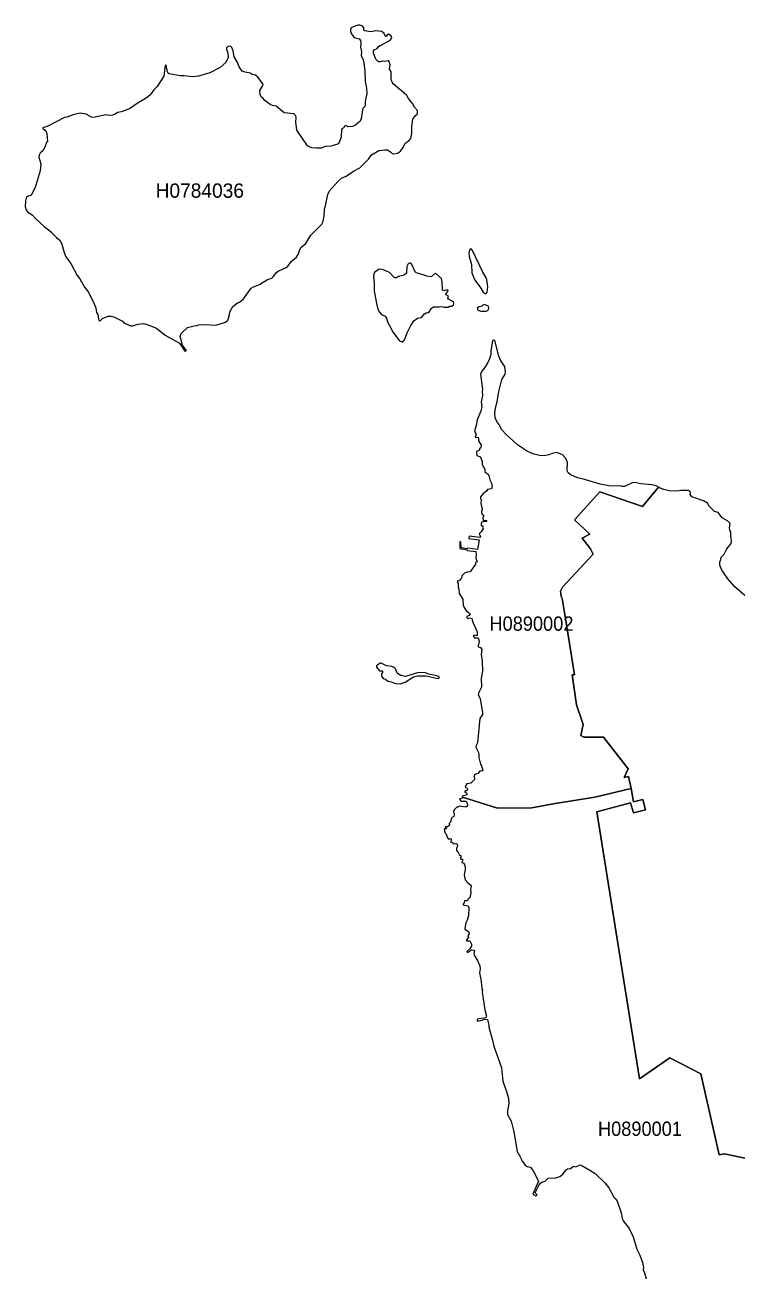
# Model space of a CAD drawing. Extents: x 369010 to 739155, y 6377141 to 6616555.
# Drawn here: x 541751 to 546723, y 6597499 to 6606250 of the extents above; entities that cross this region are included whole.
import ezdxf
from ezdxf.enums import TextEntityAlignment as Align

# ---------------------------------------------------------------- set-up
doc = ezdxf.new("R2010")
doc.units = 0
doc.header["$LTSCALE"] = 40
doc.layers.add('1', color=7, linetype='Continuous', lineweight=13)
doc.layers.add('2', color=7, linetype='Continuous')

msp = doc.modelspace()

# ---------------------------------------------------------------- linework, layer by layer
at = {"layer": '1'}
for points in [[(544460.17, 6605591.78), (544474.73, 6605614.79), (544491.61, 6605629.35), (544492.6, 6605652.19), (544471.25, 6605676.85), (544456.03, 6605702.17), (544428.39, 6605736.76), (544417.96, 6605757.95), (544380.72, 6605791.05), (544368.48, 6605798.5), (544322.96, 6605839.05), (544314.19, 6605850.3), (544309.06, 6605870.16), (544309.06, 6605921.8), (544296.65, 6605941.16), (544300.62, 6605971.45), (544294.17, 6605994.12), (544286.39, 6605999.92), (544264.87, 6605994.95), (544248.82, 6605998.26), (544231.61, 6605992.8), (544219.19, 6605993.13), (544201.32, 6606011.67), (544184.77, 6606053.21), (544183.77, 6606068.43), (544189.57, 6606076.21), (544210.42, 6606084.98), (544219.19, 6606098.89), (544227.96, 6606106.33), (544233.76, 6606106.33), (544301.61, 6606144.57), (544312.87, 6606158.96), (544308.4, 6606173.36), (544290.19, 6606186.77), (544281.09, 6606181.64), (544273.31, 6606170.22), (544267.85, 6606169.23), (544258.75, 6606190.08), (544242.2, 6606205.64), (544200.99, 6606209.28), (544165.9, 6606202.99), (544123.7, 6606210.11), (544117.9, 6606213.75), (544115.92, 6606230.96), (544106.65, 6606242.54), (544089.77, 6606249.16), (544074.54, 6606249.5), (544055.01, 6606242.87), (544029.69, 6606229.3), (544023.9, 6606217.88), (544023.57, 6606203.65), (544033.83, 6606184.29), (544050.38, 6606163.76), (544083.64, 6606153.17), (544092.75, 6606141.26), (544096.06, 6606123.88), (544093.57, 6606094.09), (544100.36, 6606062.81), (544099.37, 6606036.99), (544112.11, 6606006.37), (544117.24, 6605985.02), (544123.53, 6605927.92), (544126.01, 6605855.26), (544136.44, 6605808.59), (544138.26, 6605770.69), (544126.68, 6605716.41), (544127.34, 6605695.55), (544124.03, 6605680.66), (544110.13, 6605666.76), (544106.65, 6605658.31), (544099.37, 6605594.43), (544092.42, 6605578.05), (544058.32, 6605549.58), (544036.81, 6605541.14), (544008.34, 6605539.81), (543990.8, 6605547.26), (543981.36, 6605543.79), (543977.72, 6605531.37), (543961.5, 6605522.93), (543959.19, 6605466.99), (543941.15, 6605419.82), (543888.85, 6605403.6)], [(543888.85, 6605403.6), (543849.95, 6605401.62), (543818.84, 6605390.69), (543785.57, 6605388.87), (543754.62, 6605392.18), (543736.42, 6605397.98), (543724.34, 6605406.58), (543649.69, 6605516.48), (543643.24, 6605573.58), (543645.56, 6605602.21), (543641.58, 6605616.44), (543627.35, 6605628.52), (543560.16, 6605636.3), (543505.37, 6605682.64), (543479.72, 6605686.95), (543463.17, 6605694.56), (543424.94, 6605721.54), (543415.5, 6605734.78), (543399.29, 6605748.85), (543394.15, 6605765.06), (543391.51, 6605791.88), (543411.7, 6605826.63), (543413.52, 6605837.06), (543376.61, 6605886.38), (543359.73, 6605898.63), (543337.88, 6605903.59), (543323.48, 6605913.19), (543288.23, 6605919.65), (543268.21, 6605928.25), (543245.86, 6605957.71), (543234.61, 6605987.01), (543210.45, 6606026.56), (543203.66, 6606069.43), (543194.89, 6606092.76), (543184.79, 6606101.2), (543172.55, 6606100.54), (543158.64, 6606092.1), (543157.32, 6606081.01), (543166.92, 6606052.55), (543168.57, 6606023.25), (543153.35, 6605988.83), (543114.12, 6605953.24), (543040.8, 6605916.17), (542962.35, 6605892.17), (542919.49, 6605888.7), (542862.39, 6605895.15), (542833.76, 6605894.16), (542757.96, 6605908.39), (542750.34, 6605913.36), (542745.54, 6605922.46), (542736.77, 6605968.47), (542732.97, 6605970.46), (542728.99, 6605967.48), (542719.23, 6605892.83), (542673.55, 6605819.85), (542651.87, 6605798.83), (542621.25, 6605760.43), (542597.25, 6605739.74), (542541.15, 6605706.97), (542479.58, 6605664.11), (542422.98, 6605643.75), (542399.64, 6605639.12), (542376.31, 6605625.55), (542360.75, 6605620.25), (542338.74, 6605618.92), (542314.08, 6605622.23), (542228.34, 6605603.2), (542214.11, 6605606.68), (542178.36, 6605628.19), (542135.66, 6605634.32), (542085.68, 6605623.56), (542044.97, 6605607.17), (542025.27, 6605602.87), (541910.41, 6605542.79), (541875.99, 6605531.37), (541875.32, 6605526.9), (541894.85, 6605511.02), (541903.63, 6605492.48), (541906.94, 6605435.71), (541902.96, 6605435.05), (541886.08, 6605391.85), (541874.17, 6605370.5), (541856.62, 6605354.61), (541848.51, 6605341.71), (541846.86, 6605326.98), (541861.42, 6605280.3), (541855.63, 6605231.65), (541820.54, 6605115.46), (541794.56, 6605062), (541769.07, 6605052.9), (541761.46, 6605046.45), (541753.35, 6605018.81), (541750.87, 6604981.9), (541758.98, 6604958.4), (541770.23, 6604942.84), (541801.51, 6604924.8), (541826.67, 6604896.5), (541883.43, 6604843.04), (541936.06, 6604802.82), (541935.4, 6604800.51)], [(541935.4, 6604800.51), (541971.48, 6604765.75), (541996.8, 6604745.89), (542008.06, 6604719.08), (542022.95, 6604661.32), (542036.69, 6604631.53), (542071.12, 6604584.36), (542114.48, 6604499.79), (542132.35, 6604476.62), (542167.11, 6604418.03), (542193.42, 6604383.6), (542233.81, 6604302.51), (542244.4, 6604273.38), (542249.86, 6604241.44), (542258.63, 6604227.53), (542263.1, 6604195.42), (542267.24, 6604185.66), (542276.34, 6604184.67), (542291.4, 6604199.07), (542332.45, 6604216.28), (542353.13, 6604216.28), (542371.84, 6604210.65), (542430.59, 6604181.19), (542442.51, 6604167.45), (542463.36, 6604161.33), (542486.7, 6604149.25), (542500.27, 6604148.92), (542541.81, 6604161), (542578.22, 6604165.47), (542604.87, 6604159.18), (542669.58, 6604132.7), (542729.99, 6604083.71), (542829.29, 6604028.27), (542866.86, 6603971.83), (542876.62, 6603973.82), (542877.29, 6603980.6), (542866.2, 6603989.37), (542851.63, 6604013.04), (542834.92, 6604074.44), (542842.03, 6604096.12), (542886.06, 6604136.51), (542931.74, 6604148.92), (542953.25, 6604150.9), (542962.85, 6604155.54), (543009.69, 6604158.02), (543080.03, 6604153.55), (543123.89, 6604163.98), (543151.36, 6604174.24), (543167.58, 6604188.64), (543177.34, 6604216.77), (543181.65, 6604245.41), (543201.67, 6604284.63), (543234.77, 6604308.63), (543248.18, 6604313.76), (543276.65, 6604338.42), (543329.61, 6604411.08), (543345.83, 6604422.17), (543387.37, 6604438.05), (543443.81, 6604473.47), (543473.6, 6604481.91), (543484.02, 6604490.35), (543507.36, 6604521.96), (543519.11, 6604531.23), (543583.99, 6604560.03), (543610.14, 6604597.1), (543645.89, 6604627.22), (543661.44, 6604650.73), (543670.38, 6604683), (543679.98, 6604699.22), (543711.76, 6604724.87), (543748, 6604782.63), (543823.97, 6604857.94), (543830.09, 6604872.5), (543838.86, 6604915.04), (543841.51, 6604963.03), (543849.62, 6604987.69), (543866.5, 6605065.48), (543876.93, 6605091.46), (543936.51, 6605158), (543962.16, 6605180.67), (543993.28, 6605194.08), (544044.59, 6605229.99), (544088.44, 6605251.84), (544150.01, 6605313.74), (544170.87, 6605343.86), (544222.34, 6605373.48), (544263.22, 6605378.94), (544280.76, 6605377.62), (544303.76, 6605363.72), (544313.86, 6605352.96), (544326.94, 6605349.15), (544351.93, 6605354.61), (544372.61, 6605369.18), (544391.15, 6605394.17), (544405.38, 6605425.62), (544433.02, 6605443.82), (544444.94, 6605456.57), (544453.05, 6605492.48), (544453.38, 6605539.15), (544460.17, 6605591.78)], [(545561.76, 6603107.9), (545544.88, 6603121.47), (545537.27, 6603135.21), (545538.59, 6603193.46), (545527.17, 6603221.1), (545503.67, 6603247.42), (545465.77, 6603263.97), (545432.5, 6603257.18), (545408.34, 6603246.76), (545377.55, 6603240.47), (545344.95, 6603242.12), (545297.62, 6603254.87), (545252.43, 6603276.88), (545189.54, 6603318.42), (545111.09, 6603388.76), (545079.98, 6603421.86), (545060.45, 6603462.08), (545045.22, 6603480.94), (545033.47, 6603505.27), (545031.49, 6603540.69), (545035.79, 6603576.44), (545047.37, 6603619.14), (545059.46, 6603689.98), (545081.47, 6603772.89), (545103.31, 6603811.95), (545107.12, 6603825.52), (545101.33, 6603865.74), (545073.69, 6603903.97), (545058.79, 6603937.74), (545031.15, 6604047.46), (545023.05, 6604049.45), (545015.93, 6604045.15), (545004.67, 6603976.13), (545003.02, 6603947.5), (544994.58, 6603919.36), (544982.17, 6603892.39), (544958.83, 6603855.31), (544940.29, 6603832.64), (544932.02, 6603810.13), (544946.91, 6603704.21), (544943.6, 6603689.98)], [(544943.6, 6603689.98), (544944.93, 6603661.34), (544937.48, 6603618.48), (544941.12, 6603582.89), (544934.34, 6603553.27), (544909.18, 6603492.69), (544902.39, 6603453.8), (544891.47, 6603423.18), (544892.3, 6603408.95), (544900.74, 6603391.74), (544895.28, 6603370.39), (544899.91, 6603368.4), (544914.81, 6603371.05), (544918.94, 6603360.95), (544918.28, 6603345.4), (544936.49, 6603314.28), (544934.34, 6603296.57), (544925.4, 6603288.63), (544923.91, 6603279.53), (544903.05, 6603271.09), (544906.7, 6603244.11), (544929.37, 6603233.68), (544934.5, 6603225.9), (544942.61, 6603199.42), (544944.27, 6603179.23), (544962.14, 6603148.12), (544963.13, 6603127.92), (544987.13, 6603111.04), (544997.23, 6603072.15), (545009.14, 6603048.81), (545012.45, 6603025.48), (545007.82, 6603009.26), (544980.35, 6603006.28), (544971.9, 6602992.05), (544951.71, 6602979.63), (544931.69, 6602953.48), (544931.03, 6602946.04), (544936.82, 6602932.63), (544933.18, 6602909.62), (544944.6, 6602865.77), (544939.47, 6602849.05), (544940.29, 6602834.32), (544949.23, 6602831.18), (544949.4, 6602823.23), (544954.03, 6602817.77), (544947.58, 6602810.65), (544949.56, 6602789.8), (544967.6, 6602791.29), (544976.37, 6602788.31), (544972.57, 6602782.85), (544938.14, 6602778.21), (544935.49, 6602766.63), (544937.48, 6602756.53), (544947.91, 6602750.41), (544946.25, 6602741.97), (544950.06, 6602730.22), (544938.14, 6602714.66), (544935.16, 6602704.23), (544922.42, 6602695.3), (544931.52, 6602677.42), (544928.05, 6602669.97), (544852.25, 6602678.75), (544850.09, 6602664.35), (544922.25, 6602654.25), (544911.5, 6602587.72), (544840.83, 6602595.5), (544838.18, 6602591.69), (544796.3, 6602598.48), (544795.64, 6602640.02), (544786.87, 6602641.34), (544786.54, 6602593.02), (544836.52, 6602585.24), (544840.49, 6602579.94), (544899.58, 6602571.83), (544901.73, 6602554.95), (544899.58, 6602526.48), (544907.85, 6602500.33), (544895.94, 6602495.86), (544897.59, 6602483.29), (544860.85, 6602430.16), (544839.5, 6602427.84), (544820.63, 6602421.06), (544804.75, 6602405.17), (544798.62, 6602389.61), (544785.71, 6602370.41), (544772.64, 6602367.76), (544769.33, 6602360.98), (544775.29, 6602348.73), (544775.95, 6602322.75), (544781.41, 6602311.82), (544781.91, 6602278.39), (544808.39, 6602239.83), (544810.21, 6602197.46), (544817.16, 6602181.9), (544832.05, 6602161.55), (544858.7, 6602138.38), (544853.9, 6602124.64), (544837.02, 6602118.02), (544835.36, 6602109.08), (544845.96, 6602104.94)], [(544845.96, 6602104.94), (544860.19, 6602108.59), (544870.29, 6602103.79), (544878.06, 6602079.46), (544908.35, 6602011.93), (544908.02, 6601984.46), (544891.47, 6601989.26), (544883.36, 6601986.28), (544882.04, 6601978.17), (544889.48, 6601970.06), (544914.81, 6601970.39), (544923.25, 6601945.07), (544915.47, 6601913.62), (544916.63, 6601907.17), (544932.35, 6601903.19), (544940.13, 6601888.63), (544937.15, 6601853.54), (544944.27, 6601806.87), (544946.58, 6601736.86), (544936.82, 6601687.54), (544939.8, 6601624.15), (544919.61, 6601586.92), (544915.47, 6601572.35), (544929.37, 6601546.04), (544946.58, 6601444.75), (544945.26, 6601434.16), (544927.38, 6601405.69), (544910.01, 6601236.88), (544901.4, 6601218.34), (544899.74, 6601206.92), (544918.28, 6601169.68), (544920.93, 6601151.48), (544919.27, 6601133.93), (544931.03, 6601087.26), (544938.14, 6601075.51), (544948.57, 6601044.06), (544945.92, 6601039.93), (544928.38, 6601039.26), (544912.49, 6601021.06), (544892.96, 6601014.6), (544888.49, 6601002.85), (544889.81, 6600979.19), (544865.15, 6600953.53), (544835.53, 6600949.4), (544825.93, 6600931.52), (544826.76, 6600924.07), (544838.84, 6600918.61), (544841.49, 6600909.51), (544835.86, 6600900.41), (544825.93, 6600900.07), (544822.62, 6600897.1), (544823.61, 6600891.97), (544834.87, 6600886.83), (544837.68, 6600878.06), (544831.39, 6600871.77), (544804.08, 6600864.66), (544806.24, 6600856.38), (545050.52, 6600779.75), (545290.17, 6600783.39), (545454.02, 6600812.19), (545731.57, 6600857.37), (545983.8, 6600916.46), (545966.25, 6601000.87), (545934.97, 6600994.25), (545963.44, 6601053.66), (545791.98, 6601274.94), (545653.12, 6601275.44), (545633.75, 6601286.86), (545649.31, 6601363.32), (545639.05, 6601393.11), (545602.81, 6601501.19), (545571.86, 6601710.71), (545587.41, 6601711.21), (545554.31, 6601929.51), (545520.38, 6602132.25), (545502.01, 6602244.96), (545494.24, 6602258.7), (545491.42, 6602295.6), (545504.33, 6602322.42), (545718.82, 6602553.79), (545701.12, 6602591.03), (545642.36, 6602666.66), (545695.32, 6602693.15), (545587.41, 6602793.94), (545765.66, 6602988.4), (546063.9, 6602888.11), (546176.11, 6603020.84), (546158.4, 6603030.44), (546129.44, 6603038.72), (546050.99, 6603046.17), (546009.45, 6603053.61), (545991.41, 6603051.46), (545938.28, 6603026.47), (545921.24, 6603025.48), (545907.83, 6603031.6), (545840.14, 6603028.79), (545768.64, 6603042.69), (545657.75, 6603076.12), (545610.25, 6603086.05), (545561.76, 6603107.9)], [(546176.11, 6603020.84), (546063.9, 6602888.11), (545765.66, 6602988.4), (545587.41, 6602793.94), (545695.32, 6602693.15), (545642.36, 6602666.66), (545701.12, 6602591.03), (545718.82, 6602553.79), (545504.33, 6602322.42), (545491.42, 6602295.6), (545494.24, 6602258.7), (545502.01, 6602244.96), (545520.38, 6602132.25), (545554.31, 6601929.51), (545587.41, 6601711.21), (545571.86, 6601710.71), (545602.81, 6601501.19), (545639.05, 6601393.11), (545649.31, 6601363.32), (545633.75, 6601286.86), (545653.12, 6601275.44), (545791.98, 6601274.94), (545963.44, 6601053.66), (545934.97, 6600994.25), (545966.25, 6601000.87), (545983.8, 6600916.46), (546001.17, 6600823.45), (546066.22, 6600841.32), (546085.08, 6600769.16), (545999.68, 6600746.32), (545979.82, 6600817.65), (545744.31, 6600753.6), (546005.31, 6599122.56), (546043.38, 6598889.86), (546254.06, 6599037), (546471.21, 6598923.63), (546599.31, 6598359.26), (546636.05, 6598366.21), (546799.57, 6598330.63)], [(546778.88, 6602266.14), (546708.87, 6602326.55), (546659.88, 6602382.49), (546628.27, 6602425.69), (546617.01, 6602443.4), (546603.77, 6602478.16), (546602.45, 6602499.17), (546614.53, 6602534.92), (546633.9, 6602553.13), (546651.44, 6602591.03), (546682.55, 6602628.27), (546684.87, 6602643.99), (546679.74, 6602682.88), (546680.07, 6602706.22), (546673.62, 6602721.78), (546671.3, 6602737.33), (546674.78, 6602767.79), (546656.07, 6602786.82), (546618.67, 6602808.67), (546592.52, 6602845.08), (546565.54, 6602853.19), (546529.13, 6602888.44), (546516.88, 6602911.11), (546489.08, 6602927), (546408.81, 6602954.31), (546397.06, 6602970.36), (546398.88, 6602987.74), (546388.12, 6602999), (546330.86, 6602999.66), (546299.74, 6602993.2), (546250.75, 6602995.85), (546212.52, 6603006.11), (546183.23, 6603017.04), (546176.11, 6603020.84)], [(545983.8, 6600916.46), (545731.57, 6600857.37), (545454.02, 6600812.19), (545290.17, 6600783.39), (545050.52, 6600779.75), (544806.4, 6600856.38), (544808.39, 6600848.77), (544786.21, 6600844.63), (544791.17, 6600834.54), (544799.28, 6600829.57), (544831.72, 6600828.08), (544839.83, 6600814.67), (544841.49, 6600799.78), (544836.52, 6600791.01), (544828.41, 6600787.2), (544783.56, 6600794.98), (544776.94, 6600786.21), (544769.99, 6600790.01), (544748.31, 6600769), (544744.17, 6600756.25), (544748.97, 6600734.57), (544746.49, 6600722.32), (544728.28, 6600711.57), (544721.99, 6600682.11), (544711.9, 6600671.84), (544715.04, 6600662.25), (544699.65, 6600648.18), (544690.38, 6600652.32), (544685.91, 6600647.85), (544692.37, 6600641.23), (544692.7, 6600635.43), (544688.23, 6600633.61), (544679.29, 6600636.43), (544683.76, 6600610.94), (544690.55, 6600604.15), (544701.64, 6600572.05), (544709.08, 6600562.94), (544722.32, 6600567.74), (544725.97, 6600565.92), (544727.62, 6600556.49), (544723.65, 6600548.05), (544725.63, 6600540.6), (544736.89, 6600542.59), (544741.85, 6600531.5), (544760.39, 6600534.15), (544765.52, 6600531.5), (544772.31, 6600520.08), (544769.99, 6600509.49), (544763.87, 6600500.38), (544765.19, 6600484.16), (544775.95, 6600471.42), (544784.39, 6600451.72), (544795.31, 6600449.08), (544793.99, 6600437.99), (544789.52, 6600430.87), (544793.82, 6600423.75), (544804.41, 6600422.76), (544808.39, 6600419.62), (544805.74, 6600409.52), (544801.93, 6600406.21), (544802.43, 6600401.41), (544814.51, 6600396.45), (544824.94, 6600372.12), (544824.94, 6600350.77), (544818.98, 6600315.02), (544824.27, 6600278.77), (544843.64, 6600258.25), (544866.48, 6600241.04), (544863.17, 6600209.26), (544865.15, 6600187.91), (544856.55, 6600152.82), (544847.28, 6600148.02), (544838.01, 6600132.96), (544821.13, 6600131.97), (544815.17, 6600114.92), (544810.87, 6600112.94), (544810.54, 6600106.81), (544818.65, 6600101.68), (544844.63, 6600098.04), (544850.92, 6600085.46), (544847.94, 6600030.19), (544839.17, 6599997.75), (544829.74, 6599978.38), (544822.62, 6599939.32), (544824.61, 6599932.87), (544850.42, 6599915.66), (544853.57, 6599901.59), (544843.64, 6599890.34), (544846.95, 6599877.59), (544834.7, 6599860.88), (544834.87, 6599853.43), (544857.04, 6599852.77), (544867.97, 6599831.08), (544869.62, 6599816.69), (544857.71, 6599797.32), (544836.19, 6599778.62), (544841.82, 6599772.5), (544867.97, 6599791.69), (544885.51, 6599789.21), (544889.48, 6599781.1)], [(546799.57, 6598330.63), (546636.05, 6598366.21), (546599.31, 6598359.26), (546471.21, 6598923.63), (546254.06, 6599037), (546043.38, 6598889.86), (546005.31, 6599122.56), (545744.31, 6600753.6), (545979.82, 6600817.65), (545999.68, 6600746.32), (546085.08, 6600769.16), (546066.22, 6600841.32), (546001.17, 6600823.45), (545983.8, 6600916.46)], [(544889.48, 6599781.1), (544885.18, 6599763.89), (544889.81, 6599748.66), (544910.01, 6599715.23), (544927.71, 6599677.83), (544930.36, 6599658.46), (544924.24, 6599630.49), (544937.48, 6599571.41), (544938.8, 6599538.64), (544942.28, 6599528.71), (544940.13, 6599515.96), (544946.25, 6599509.84), (544943.93, 6599495.61), (544963.13, 6599371.65), (544973.73, 6599326.46), (544969.92, 6599319.02), (544957.51, 6599314.22), (544915.47, 6599307.76), (544908.02, 6599302.13), (544907.69, 6599294.36), (544913.15, 6599292.2), (544965.45, 6599306.93), (544980.68, 6599303.95), (544990.11, 6599264.56), (544989.28, 6599251.49), (545016.26, 6599160.79), (545025.36, 6599117.93), (545079.32, 6598967.32), (545088.58, 6598873.31), (545113.91, 6598801.98), (545126.32, 6598752), (545129.13, 6598716.25), (545120.2, 6598666.27), (545120.86, 6598639.95), (545145.02, 6598592.95), (545165.54, 6598519.63), (545188.88, 6598382.43), (545196.66, 6598362.57), (545203.78, 6598353.96), (545224.46, 6598311.43), (545243.17, 6598287.1), (545256.9, 6598277.66), (545282.06, 6598271.71), (545298.61, 6598248.04), (545335.85, 6598174.56), (545297.12, 6598084.69), (545319.3, 6598071.28), (545324.59, 6598074.43), (545326.08, 6598080.71), (545313.84, 6598092.63), (545341.64, 6598149.23), (545353.06, 6598162.47), (545364.48, 6598169.59), (545383.51, 6598174.39), (545403.7, 6598196.24), (545458.49, 6598198.39), (545486.79, 6598206.5), (545507.48, 6598223.71), (545529.65, 6598254.49), (545539.75, 6598261.94), (545560.44, 6598263.27), (545580.96, 6598278.49), (545598.34, 6598275.68), (545628.79, 6598287.93), (545639.22, 6598285.44), (545696.15, 6598252.67), (545732.73, 6598228.34), (545799.26, 6598162.8), (545827.39, 6598127.72), (545863.14, 6598062.18), (545873.24, 6598053.9), (545885.65, 6598034.04), (545913.46, 6597954.43), (545920.57, 6597915.87), (545927.36, 6597898.83), (545971.05, 6597843.55), (545998.03, 6597785.12), (546023.02, 6597700.06), (546044.37, 6597657.36), (546064.23, 6597607.37), (546070.69, 6597572.78), (546067.71, 6597555.9), (546077.14, 6597535.54), (546088.89, 6597492.68)]]:
    msp.add_lwpolyline(points, dxfattribs=at)
for points in [[(544876.74, 6604673.9), (544869.29, 6604684.65), (544860.85, 6604685.65), (544854.73, 6604676.88), (544850.59, 6604655.53), (544853.4, 6604632.69), (544867.97, 6604578.24), (544870.62, 6604518.49), (544892.63, 6604468.51), (544929.7, 6604418.86), (544949.4, 6604382.94), (544963.46, 6604374.83), (544971.9, 6604374.5), (544979.35, 6604384.27), (544984.15, 6604420.51), (544977.04, 6604470.49), (544971.57, 6604484.73), (544945.26, 6604527.59)], [(544442.62, 6604588.66), (544427.4, 6604581.88), (544417.14, 6604562.68), (544414.82, 6604517.5), (544402.07, 6604505.58), (544390.49, 6604499.79), (544358.05, 6604492.5), (544344.31, 6604484.73), (544331.4, 6604483.73), (544295.16, 6604520.14), (544254.28, 6604539.34), (544230.78, 6604544.14), (544219.85, 6604541.82), (544192.22, 6604522.13), (544186.42, 6604512.7), (544183.77, 6604487.37), (544188.74, 6604452.29), (544188.74, 6604394.03), (544204.63, 6604304.99), (544214.89, 6604266.1), (544225.65, 6604245.08), (544240.21, 6604227.2), (544266.53, 6604216.77), (544275.96, 6604201.22), (544282.75, 6604175.9), (544322.63, 6604101.58), (544366.16, 6604044.15), (544387.18, 6604034.22), (544402.07, 6604051.93), (544422.27, 6604105.23), (544444.28, 6604151.24), (544467.28, 6604184.01), (544491.12, 6604201.55), (544519.25, 6604207.34), (544541.59, 6604232.99), (544553.34, 6604240.44), (544565.59, 6604242.43), (544576.02, 6604247.89), (544588.76, 6604271.06), (544603.99, 6604282.31), (544642.88, 6604280.66), (544662.41, 6604282.98), (544679.13, 6604278.18), (544705.77, 6604280), (544714.88, 6604285.96), (544731.1, 6604285.96), (544742.52, 6604295.89), (544745.66, 6604304.33), (544742.18, 6604317.4), (544709.42, 6604333.95), (544703.79, 6604341.07), (544707.76, 6604356.29), (544691.87, 6604365.07), (544690.88, 6604371.85), (544706.77, 6604390.06), (544703.79, 6604397.84), (544698.66, 6604399.49), (544673.67, 6604393.86), (544666.55, 6604402.97), (544664.56, 6604456.92), (544658.44, 6604478.93), (544619.55, 6604513.36), (544611.77, 6604511.37), (544587.77, 6604491.35), (544557.15, 6604494.82), (544524.71, 6604507.57), (544482.67, 6604517.83), (544475.06, 6604525.61), (544449.57, 6604582.37)], [(544922.25, 6604282.31), (544911.83, 6604274.2), (544909.84, 6604263.45), (544915.47, 6604257.65), (544934.83, 6604251.53), (544970.58, 6604250.21), (544982, 6604254.84), (544990.94, 6604270.73), (544987.96, 6604285.96), (544958.83, 6604297.21), (544949.23, 6604294.07), (544940.79, 6604286.62)], [(544275.46, 6601774.6), (544239.22, 6601792.64), (544230.12, 6601792.64), (544205.46, 6601773.77), (544206.12, 6601765.66), (544225.98, 6601738.68), (544244.51, 6601739.35), (544247.99, 6601736.86), (544247.33, 6601728.42), (544241.54, 6601718), (544241.54, 6601703.43), (544252.29, 6601686.22), (544269.51, 6601680.26), (544284.73, 6601667.35), (544308.07, 6601662.55), (544337.2, 6601650.47), (544372.95, 6601648.15), (544404.72, 6601660.23), (544464.47, 6601696.81), (544492.94, 6601703.76), (544553.34, 6601704.09), (544633.78, 6601686.55), (544643.05, 6601688.87), (544642.72, 6601697.14), (544627.82, 6601704.76), (544570.89, 6601715.68), (544539.77, 6601726.44), (544492.94, 6601725.77), (544407.37, 6601700.45), (544376.26, 6601706.24), (544353.09, 6601720.81), (544337.2, 6601753.08), (544327.76, 6601762.35), (544312.54, 6601768.31)]]:
    msp.add_lwpolyline(points, close=True, dxfattribs=at)

# ---------------------------------------------------------------- texts
at = {"layer": '2'}
msp.add_text('H0784036', height=100, dxfattribs=at).set_placement((542971.33, 6605043.36), align=Align.CENTER)
at = {"layer": '2', "width": 0.95}
for s, p in [('H0890002', (545287.73, 6602019)), ('H0890001', (546045.65, 6598490.98))]:
    msp.add_text(s, height=100, dxfattribs=at).set_placement(p, align=Align.CENTER)

doc.saveas('drawing.dxf')
